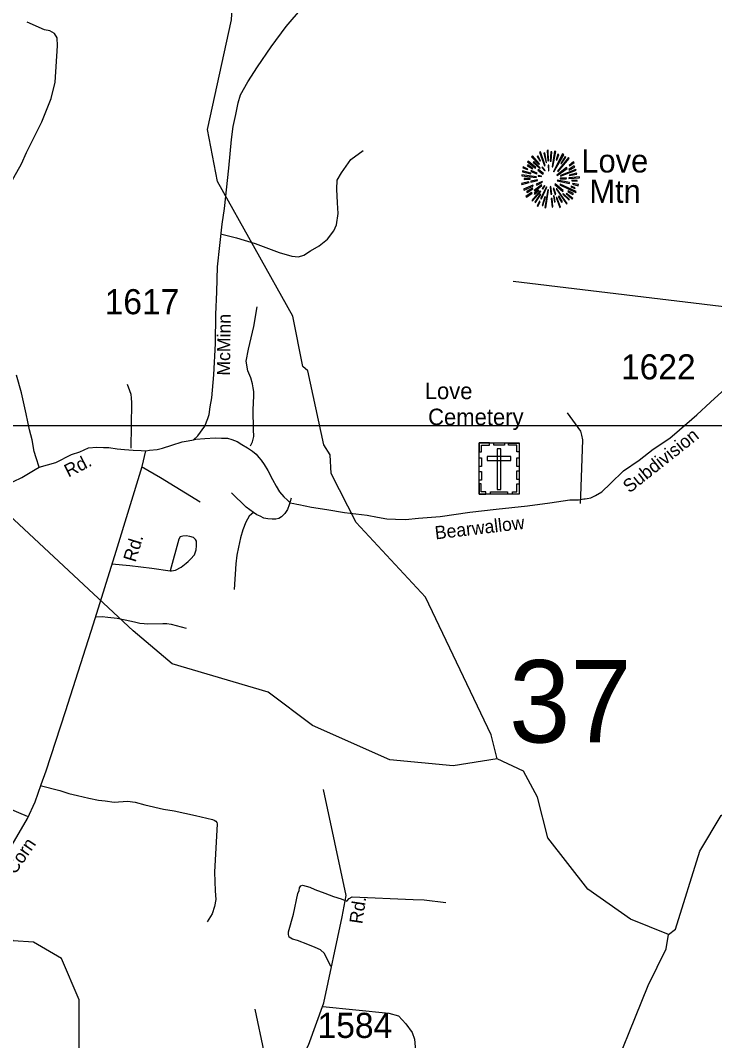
# Model space of a CAD drawing. Extents: x 884530 to 1028605, y 526725 to 653634.
# Drawn here: x 975781 to 979238, y 605531 to 610609 of the extents above; entities that cross this region are included whole.
import ezdxf

# ---------------------------------------------------------------- set-up
doc = ezdxf.new("R2010")
doc.units = 0
for name, color, linetype in [('Exist Cultural Cemetery CELL', 7, 'Continuous'), ('Exist Cultural Cemetery Label', 7, 'Continuous'), ('Exist Geographical Mountain Summit CELL', 7, 'Continuous'), ('Exist Geographical Mountain Summit Label', 7, 'Continuous'), ('Exist Hydrographic Creek Single Shore', 7, 'Continuous'), ('Exist Hydrographic Misc Water Feature', 7, 'Continuous'), ('Exist Road Non-System Type 51', 7, 'Continuous'), ('Exist Road Secondary Structure Standard Bridge Number Label', 7, 'Continuous'), ('Exist Road Secondary Type 51 Attributed', 7, 'Continuous'), ('Exist Road Secondary Type 51 Label', 7, 'Continuous'), ('Exist Road Secondary Type 51 Number Label', 7, 'Continuous'), ('Map Preparation Inset Cut Line', 7, 'Continuous')]:
    doc.layers.add(name, color=color, linetype=linetype)

msp = doc.modelspace()

# ---------------------------------------------------------------- linework, layer by layer
at = {"layer": 'Exist Cultural Cemetery CELL'}
for points in [[(978065.5, 608505.6), (978264.5, 608505.6), (978264.5, 608250.9), (978065.5, 608250.9)], [(978065.5, 608462.3), (978076.8, 608462.3), (978076.8, 608494.4), (978117.4, 608494.4), (978117.4, 608505.6), (978065.5, 608505.6)], [(978139.5, 608505.6), (978191.4, 608505.6), (978191.4, 608494.2), (978139.5, 608494.2)], [(978264.6, 608462.2), (978253.3, 608462.2), (978253.3, 608494.4), (978212.7, 608494.4), (978212.7, 608505.5), (978264.6, 608505.5)], [(978106.3, 608437.5), (978106.3, 608418.8), (978224, 608418.8), (978224, 608437.5)], [(978174.5, 608476.3), (978155.8, 608476.3), (978155.8, 608273.5), (978174.5, 608273.5)], [(978065.4, 608388.1), (978065.4, 608431.4), (978076.8, 608431.4), (978076.8, 608388.1)], [(978253.2, 608389.1), (978253.2, 608432.4), (978264.6, 608432.4), (978264.6, 608389.1)], [(978065.4, 608320.9), (978065.4, 608364.2), (978076.8, 608364.2), (978076.8, 608320.9)], [(978253.2, 608323.2), (978253.2, 608366.5), (978264.6, 608366.5), (978264.6, 608323.2)], [(978098.5, 608251), (978098.5, 608262.5), (978076.5, 608262.5), (978076.5, 608302.9), (978065.4, 608302.9), (978065.4, 608251)], [(978231.4, 608250.9), (978231.4, 608262.4), (978253.4, 608262.4), (978253.4, 608302.8), (978264.5, 608302.8), (978264.5, 608250.9)], [(978122.9, 608262.4), (978207.8, 608262.4), (978207.8, 608251), (978122.9, 608251)]]:
    msp.add_lwpolyline(points, close=True, dxfattribs=at)
at = {"layer": 'Exist Geographical Mountain Summit CELL'}
for points in [[(978404.1, 609962.1), (978408.2, 609910.2), (978411.4, 609910.6), (978410, 609963.2)], [(978432.1, 609879.6), (978447, 609956.7), (978441.5, 609958.5), (978428.8, 609880.4)], [(978306.7, 609904.7), (978346.3, 609874.2), (978348.5, 609876.4), (978310.4, 609909.1)], [(978327.1, 609929.5), (978363, 609892), (978366.4, 609894.5), (978331.1, 609934.2)], [(978354.7, 609930.9), (978370.3, 609909.1), (978372.1, 609910.6), (978358.7, 609934.9)], [(978365.6, 609952.7), (978391.8, 609885.8), (978394.7, 609886.9), (978370.7, 609955.2)], [(978399.4, 609900.7), (978401.9, 609901.5), (978392.9, 609949.4), (978388.5, 609948.3)], [(978420.2, 609908), (978424.1, 609908), (978427.7, 609955.2), (978422.3, 609955.2)], [(978435.4, 609857.8), (978438.3, 609856), (978487, 609940.7), (978481.5, 609944.4)], [(978449.9, 609914.9), (978453.2, 609913.8), (978462.6, 609940.7), (978457.9, 609942.5)], [(978456.4, 609859.3), (978458.6, 609857.1), (978514.2, 609921.4), (978510.2, 609926.2)], [(978493.9, 609930.9), (978472.8, 609897.5), (978475.7, 609896.3), (978498.2, 609927.7)], [(978280.9, 609855.6), (978322.4, 609846.2), (978323.5, 609849.5), (978282.1, 609860.4)], [(978283.9, 609874.9), (978306.3, 609866.2), (978307.5, 609869.1), (978285.3, 609880)], [(978305.7, 609885.8), (978331.4, 609869.5), (978333.6, 609872.1), (978308.5, 609889.8)], [(978322.4, 609857.8), (978352.9, 609845.9), (978354, 609848), (978324.6, 609861.9)], [(978335, 609901.8), (978367.8, 609872.7), (978370, 609874.9), (978338, 609906.9)], [(978358.7, 609863.3), (978383.8, 609844.4), (978385.9, 609847.3), (978361.2, 609866.5)], [(978378.3, 609876.4), (978392.2, 609860), (978394.3, 609862.2), (978381.6, 609879.3)], [(978409.6, 609888.8), (978411, 609859.7), (978413.6, 609860), (978413.6, 609889.1)], [(978453.2, 609839.3), (978455, 609836.8), (978503.7, 609872.7), (978500.5, 609877.1)], [(978470.2, 609836.4), (978471.3, 609834.2), (978549.5, 609862.9), (978547.7, 609867.6)], [(978514.2, 609864.4), (978541.8, 609879.3), (978538.9, 609884.4), (978512.8, 609866.9)], [(978514.2, 609887.3), (978516.1, 609884.8), (978538.9, 609901.1), (978535.3, 609904.7)], [(978278.3, 609834.6), (978350.3, 609827.7), (978350.7, 609830.6), (978278.3, 609839.6)], [(978290.4, 609817.2), (978320.2, 609818.6), (978320.2, 609822.2), (978289.3, 609822.2)], [(978322.8, 609808.1), (978323.8, 609803.3), (978356.9, 609811.7), (978356.2, 609815.4)], [(978350.3, 609793.9), (978352.6, 609789.2), (978381.3, 609804.4), (978380.2, 609807.7)], [(978359, 609833.5), (978376.1, 609831.3), (978376.5, 609833.5), (978359.8, 609837.8)], [(978454.6, 609809.9), (978515.4, 609797.9), (978516.4, 609802.3), (978455.7, 609813.5)], [(978469.2, 609823.7), (978469.2, 609820.8), (978499.3, 609820.8), (978500.1, 609825.9)], [(978512.4, 609822.6), (978564.8, 609825.9), (978565.1, 609830.6), (978512.8, 609825.9)], [(978516.1, 609836.4), (978552.8, 609843), (978551.3, 609848.4), (978514.6, 609838.6)], [(978527.3, 609810.6), (978553.8, 609808.4), (978553.8, 609812.8), (978527.7, 609813.8)], [(978276.9, 609796.8), (978278.3, 609791.7), (978314.4, 609802.3), (978312.2, 609805.5)], [(978286.7, 609769.1), (978289.3, 609764.5), (978334.7, 609784.4), (978333.2, 609789.2)], [(978304.2, 609753.2), (978333.2, 609769.9), (978331.1, 609773.5), (978302, 609758.2)], [(978328.9, 609712.8), (978331.8, 609710.3), (978372.5, 609757.9), (978369.6, 609760)], [(978344.2, 609744.2), (978363.4, 609762.3), (978360.1, 609764.5), (978339.8, 609747.4)], [(978340.5, 609762.7), (978343.4, 609759), (978377.9, 609787.4), (978376.1, 609789.9)], [(978372.1, 609722.7), (978376.5, 609720.9), (978403.1, 609779.3), (978400.5, 609780.1)], [(978379.1, 609772.1), (978382.3, 609769.1), (978392.5, 609785.5), (978390.6, 609787)], [(978393.6, 609677.3), (978398.3, 609676.1), (978411, 609765.5), (978407.8, 609766.3)], [(978419, 609781.2), (978423, 609744.2), (978427.4, 609744.4), (978422.3, 609781.9)], [(978435.1, 609772.5), (978443.7, 609742.6), (978447.7, 609744.4), (978437.2, 609773.5)], [(978443.4, 609792.8), (978481.9, 609757.5), (978484.4, 609761.9), (978445.2, 609795)], [(978449.5, 609770.2), (978500.1, 609695.4), (978503.7, 609698.3), (978452.1, 609771.3)], [(978468.4, 609790.3), (978546.6, 609752.1), (978548.4, 609757.5), (978469.9, 609793.2)], [(978507.7, 609756.1), (978532.8, 609743), (978535.3, 609746.7), (978509.9, 609760)], [(978521.9, 609780.1), (978542.9, 609772.1), (978544.7, 609776.5), (978523.3, 609783.3)], [(978531.4, 609793.5), (978559.6, 609786.2), (978560.4, 609791.7), (978532.4, 609797.9)], [(978298, 609732.5), (978300.9, 609728.5), (978329.3, 609749.6), (978326.7, 609752.8)], [(978368.9, 609744.2), (978343.8, 609704.9), (978347, 609702.3), (978372.9, 609741.9)], [(978354, 609685.6), (978358.7, 609682.7), (978369.6, 609707.4), (978366.4, 609709.6)], [(978383.8, 609687.4), (978395.8, 609730.3), (978392.2, 609730.7), (978379.4, 609688.4)], [(978425.2, 609722.7), (978428.8, 609680.2), (978432.8, 609681.2), (978429.5, 609722.7)], [(978444.8, 609705.9), (978439.4, 609735.8), (978436.1, 609735.8), (978440.5, 609704.9)], [(978449.5, 609727.4), (978467, 609677.6), (978471.3, 609679.4), (978452.5, 609728.1)], [(978460, 609733.2), (978476.1, 609703.7), (978480.1, 609705.9), (978463.8, 609734.7)], [(978481.9, 609744.4), (978512, 609715.4), (978515.4, 609718), (978484.1, 609747)], [(978498.6, 609745.2), (978529.1, 609719.4), (978532.4, 609723), (978500.5, 609747.8)]]:
    msp.add_lwpolyline(points, close=True, dxfattribs=at)
at = {"layer": 'Exist Hydrographic Creek Single Shore'}
for points in [[(977138.7, 609136.1), (976762.7, 609806.5), (976713.4, 610066.8), (976832.4, 610612.5), (976851.2, 610914), (976805, 611023.3), (976765.8, 611815), (976741.3, 611835.1), (976735.3, 611900.9), (976624.4, 612070.5), (976398, 612278.5), (976047.8, 612515.3)], [(978155, 606933.3), (977936.9, 606898.2), (977621, 606927.6), (977235.2, 607099.4), (977015.8, 607264.6), (976536.9, 607405.6), (976342.4, 607570.2), (975550.8, 608306.7), (975432.9, 608556.5), (975446.8, 608764.6), (975273.4, 609194.9), (975100, 609278.1), (974635.4, 609410)], [(978155, 606933.3), (978125.6, 607052), (977799.2, 607737.9), (977453.3, 608109.2), (977328.5, 608354.5), (977323.3, 608446.5), (977291.8, 608496.4), (977212.8, 608865.5), (977188.4, 608885.7), (977138.7, 609136.1)], [(979008.8, 606059.5), (979042.9, 606085.1), (979164.8, 606473.2), (979270.9, 606651.6), (979394.1, 606726.1), (979478.7, 606746.1), (979772.5, 606659.2), (980489.3, 606538.9), (980594, 606590.2), (980656.3, 606812.9), (980713.8, 607008.3), (980718.2, 607237.8), (980827.3, 607563), (980900.7, 607740), (980911.8, 607958.3), (981018.7, 608098.7), (981175, 608178.7), (981310.3, 608231.8), (981435.1, 608450.8), (981612.8, 608727.5), (981835.9, 609010.7), (981863.3, 609075.8)], [(975505.3, 602876.2), (975629.7, 603221.9), (975570.3, 603694.6), (975874.3, 604166.6), (975983.2, 604606.9), (976074.2, 604937.1), (976074.2, 605734.1), (975986, 605939.8), (975846.9, 606021.4), (975745.6, 606026.8), (975465.2, 606245), (975409.1, 606394.7), (975315.6, 606482), (975147.4, 606550.6), (975078.7, 606712.9), (975063.8, 606765.7), (974779.7, 607180.3), (974455.7, 607467.1), (974243.8, 607697.8), (973714.1, 607866.2), (973047.3, 608034.6), (972692.1, 608103.1)], [(977792, 602684.2), (977759.4, 602795.8), (977851.2, 603086.2), (977818.9, 603312.2), (978473.1, 604730), (978908.1, 605805.6), (978997.9, 605987.6), (979008.8, 606059.5)]]:
    msp.add_lwpolyline(points, dxfattribs=at)
at = {"layer": 'Exist Hydrographic Misc Water Feature'}
msp.add_lwpolyline([(979008.8, 606059.5), (978819.5, 606135.5), (978607.8, 606284.3), (978408.3, 606540.9), (978356.9, 606742.1), (978286.3, 606871.6), (978155, 606933.3)], dxfattribs=at)
at = {"layer": 'Exist Road Non-System Type 51'}
msp.add_line((979590.7, 609146.1), (978234.6, 609309.1), dxfattribs=at)
for points in [[(975690.6, 609181.8), (975669.1, 609254.5), (975622.4, 609385.3), (975589, 609472.9), (975586.5, 609508.1), (975586.5, 609535.9), (975599.1, 609580.4), (975626.8, 609626.3), (975650.7, 609665.2), (975672.9, 609692.3), (975692.6, 609726.9), (975734.5, 609800.8), (975786.3, 609894.6), (975811, 609951.3), (975887.4, 610104.2), (975934.2, 610220.1), (975954, 610301.4), (975966.1, 610482.8), (975963.6, 610522.8), (975951.5, 610544.7), (975927.3, 610556.8), (975900.7, 610562.9), (975815.4, 610600.6)], [(976777.3, 609546.7), (976857.9, 609526.5), (976951.2, 609498.1), (977070.5, 609453.8), (977132.8, 609435.3), (977166.9, 609432.7), (977192.7, 609440.5), (977225.7, 609461.5), (977268.9, 609486.3), (977310.7, 609520.3), (977342.1, 609560.9), (977355.2, 609592.3), (977363, 609648.5), (977360.5, 609700.8), (977356.5, 609768.8), (977359.1, 609814.5), (977380, 609850.7), (977427.6, 609917.3), (977488.3, 609960.9)], [(976926.5, 608490.8), (976937.4, 608511.2), (976943, 608538.6), (976942.1, 608572.2), (976941.1, 608670.9), (976943.6, 608739.6), (976943, 608762.5), (976941.3, 608779.7), (976937.4, 608800.8), (976928.1, 608830.5), (976914, 608865), (976905.5, 608912.4), (976916.6, 608973.3), (976943.3, 609085.3), (976960.7, 609183)], [(976332.6, 608480.6), (976336.1, 608706.1), (976334.5, 608730.2), (976332.9, 608746.4), (976326.5, 608765.7), (976315.2, 608796.3)], [(978571, 608204.1), (978572.1, 608240.3), (978581.4, 608522), (978577.7, 608544.8), (978572.4, 608563.6), (978505.9, 608655.6)], [(976384.9, 608388.8), (976478.2, 608333.9), (976677.2, 608212.6)], [(976942.4, 608159.9), (976906.2, 608186.4), (976832, 608258)], [(977129.6, 608230.8), (977120.2, 608198.5), (977111.3, 608174.4), (977098.4, 608154.2), (977081.6, 608138.2), (977068.7, 608130.1), (977053.4, 608126.9), (977034.8, 608126), (977013.1, 608127.7), (976993, 608131), (976975.3, 608140.5), (976958.5, 608148.6), (976942.4, 608159.9)], [(976942.4, 608159.9), (976932.7, 608151.1), (976920.5, 608140.5), (976911.8, 608126.9), (976903.3, 608112.2), (976889.2, 608073.5), (976877.8, 608033.3), (976867.1, 607986.4), (976858.8, 607947.7), (976853.9, 607904.1), (976846.5, 607776.6)], [(976236.7, 607903.9), (976325.9, 607896.3), (976436.4, 607883), (976526.4, 607869.4), (976534.3, 607869), (976552.9, 607872.1), (976581.6, 607888), (976598.8, 607899.9), (976607.6, 607907.5), (976617.3, 607915.4), (976628.4, 607927.8), (976647.9, 607948.1), (976655.9, 607972.9), (976659, 607994.1), (976658, 608016.2), (976653.6, 608025.6), (976642.6, 608035.3), (976624.8, 608040.6), (976606.3, 608043.7), (976589.5, 608042.4), (976577.7, 608038), (976570.5, 608026.4), (976526.4, 607869.4)], [(976160.1, 607641), (976188.9, 607641.6), (976217.3, 607639.1), (976262.6, 607633), (976335.3, 607618.4), (976355.5, 607613.4), (976376.2, 607608.3), (976396.9, 607606.8), (976415.6, 607605.8), (976491.3, 607607.8), (976510.5, 607606.8), (976532.4, 607603), (976606.4, 607583.1)], [(975817.4, 606646.6), (975576.7, 606747.9), (975262.2, 606879.9), (975232.6, 606885.2), (975202.1, 606885.2), (975177.8, 606877.8), (975158.7, 606863), (975138.7, 606842), (975129.2, 606817.6), (975124, 606793.4), (975129.6, 606761.9), (975131.6, 606750.8), (975137, 606733.3), (975140.2, 606725.8), (975149.2, 606713.1), (975168.2, 606697.3), (975200.9, 606666.7), (975636.9, 606366.9)], [(975879.9, 606800.4), (975977.1, 606775.6), (976023.1, 606761), (976066.1, 606751.2), (976121.7, 606737.1), (976169.5, 606727.7), (976202.8, 606723.8), (976247.7, 606717.9), (976314.1, 606721.9), (976353.1, 606717.9), (976401.2, 606704.3), (976494.5, 606682.9), (976546.6, 606673.9), (976653.1, 606650.8), (976738.4, 606631), (976746.3, 606628.1), (976754.4, 606622.5), (976759.1, 606617.1), (976761.3, 606609.9), (976748.5, 606369.5), (976750.7, 606276.3), (976754, 606233.6), (976748.5, 606197.6), (976736.1, 606161.6), (976711.4, 606121.2)], [(977327.4, 605899.2), (977294.9, 605964.2), (977275.1, 605982.7), (977249.8, 605993.4), (977212.7, 606009.2), (977160.9, 606029.2), (977137.1, 606035.8), (977119.8, 606045.1), (977115.8, 606058.4), (977117.2, 606071.6), (977141, 606160.5), (977163.6, 606262.6), (977168.9, 606278.5), (977171.6, 606290.4), (977177.3, 606301.2), (977185.8, 606304.6), (977221.9, 606294.5), (977246.8, 606283), (977297.6, 606265.2), (977341.3, 606248), (977378.5, 606236.1), (977407.6, 606225.5)], [(977407.6, 606225.5), (977418.3, 606238.7), (977434.2, 606246.7), (977736.5, 606233.5), (977792.3, 606230.7), (977899.7, 606217.5)], [(977286.6, 605700.7), (977615.6, 605667.9), (977665, 605654.8), (977701.5, 605613.9), (977733.1, 605570.5), (977743.6, 605537.9), (977747.1, 605500.2), (977742, 605433.7), (977704.2, 605202.7), (977709.9, 605170.6), (977729.1, 605145.8), (977758.1, 605132.6), (977786.9, 605129.3), (978175.8, 605088.4)], [(977002.7, 605299.4), (977004.9, 605378.2), (976995.3, 605474.5), (976950.9, 605686.5)]]:
    msp.add_lwpolyline(points, dxfattribs=at)
at = {"layer": 'Exist Road Secondary Type 51 Attributed'}
for points in [[(976643, 608521), (976665.4, 608541.4), (976699, 608590.1), (976714.5, 608627.4), (976721.1, 608647.3), (976726.2, 608686.1), (976735.3, 608731.1), (976744, 608844.3), (976752.7, 609001.1), (976754.9, 609144.8), (976759.2, 609258.1), (976763.6, 609382.2), (976785.3, 609594.5), (976798.3, 609672.3), (976819.3, 609873.8), (976833.2, 610016.8), (976840.4, 610081.2), (976854.4, 610140.7), (976866.4, 610198.7), (976877.6, 610238.3), (976913.6, 610303.5), (976962.6, 610377.9), (977030.1, 610477.8), (977104.8, 610578.7), (977186.1, 610674.1)], [(975875.6, 608385.6), (975859.4, 608432.1), (975850.4, 608462.5), (975840.3, 608520.8), (975826.2, 608571.5), (975810.7, 608650), (975786.4, 608754.9), (975761.4, 608843.8)], [(976643, 608521), (976655, 608524.8), (976699.1, 608527.1), (976751.4, 608531.4), (976783.2, 608530.2), (976813.2, 608529.2), (976835, 608522.6), (976860.7, 608513.6), (976884.2, 608498.8), (976911.6, 608481.8), (976937.1, 608464.9), (976954.6, 608450.3), (976968.1, 608433.8), (976979.6, 608419.4), (976994.8, 608398.9), (977013.8, 608368.1), (977036.3, 608323.4), (977055.2, 608290.7), (977072.3, 608262.1), (977093.4, 608237.3), (977110.8, 608220.7), (977124.4, 608208.2), (977142.3, 608203.7), (977158, 608201), (977168, 608198.8), (977231.6, 608186.5), (977307.3, 608173.9), (977394.9, 608158.8), (977508.4, 608146.9), (977560.3, 608137.1), (977605.9, 608127.5), (977649.9, 608126), (977699.8, 608124.2), (977764.2, 608131.9), (977872.4, 608140.4), (978019.3, 608161.2), (978150, 608176.8), (978306.6, 608193.3), (978417.1, 608207.4), (978517.8, 608222), (978559.8, 608222.6), (978587.9, 608227.6), (978593.9, 608227.5), (978604, 608229.1), (978622.2, 608232.5), (978644.5, 608243.7), (978677.3, 608262.6), (978720.7, 608303.2), (978785, 608366.9), (978862.5, 608419.7), (978932.7, 608475.3), (979015.1, 608529.1), (979062.8, 608571.4), (979149.6, 608646.5), (979218.6, 608708.7), (979292.5, 608777.2)], [(975875.6, 608385.6), (975958.2, 608408.2), (976035.6, 608447.7), (976076.5, 608461.6), (976119.8, 608480.8), (976162.1, 608485.4), (976195.7, 608483.6), (976221.9, 608483.6), (976263.8, 608476.2), (976300, 608472.5), (976342.9, 608469.1), (976382.2, 608468.5), (976406.5, 608467.2)], [(976406.5, 608467.2), (976423.5, 608469.8), (976462.2, 608473.7), (976489.3, 608480.5), (976535.8, 608494.8), (976586.5, 608510.9), (976616.6, 608515.9), (976643, 608521)], [(974799.2, 603969.7), (974813.9, 604176.4), (974827, 604582.2), (974874.5, 604951.4), (974962.5, 605199.9), (975003.3, 605302.4), (975083.2, 605506.1), (975225.6, 605819.6), (975270.9, 605896.2), (975328.3, 605983.1), (975411.4, 606077.1), (975554, 606264.1), (975634.4, 606365.8), (975729.4, 606485.6), (975817.5, 606635.6), (975855.2, 606719.3), (975884.7, 606806.2), (975909.2, 606872.8), (976006, 607169.7), (976145.2, 607604.8), (976258.3, 607967.3), (976388, 608387.9), (976406.5, 608467.2)], [(975706.3, 608293.4), (975787.8, 608334.6), (975855.2, 608374.2), (975875.6, 608385.6)], [(975761.9, 604048.3), (975824.5, 604136), (975947.1, 604248.6), (976067.2, 604328.7), (976137.4, 604333), (976254.8, 604318.7), (976354.9, 604326.2), (976407.4, 604356.3), (976442.4, 604423.9), (976457.5, 604556.6), (976479.8, 604792.9), (976542.4, 604905.6), (976707.5, 605100.9), (976874.1, 605208.1), (977051.7, 605323.3), (977154.3, 605390.9), (977216.8, 605508.6), (977291.9, 605718.9), (977384.1, 606147.5), (977404.1, 606252.7), (977291.1, 606781.5)]]:
    msp.add_lwpolyline(points, dxfattribs=at)
at = {"layer": 'Map Preparation Inset Cut Line'}
for points in [[(1003401.7, 608590.9), (973281.3, 608590.9), (973281.3, 627602.4), (1003401.7, 627602.4)], [(985850.1, 565640.1), (985850.1, 581125.7), (1003401.7, 581125.7), (1003401.7, 608590.9), (929019.7, 608590.9), (929019.7, 565640.1)]]:
    msp.add_lwpolyline(points, close=True, dxfattribs=at)

# ---------------------------------------------------------------- texts
at = {"layer": 'Exist Cultural Cemetery Label'}
for s, p in [('Love', (977794.7, 608723.8)), ('Cemetery', (977811.6, 608594.4))]:
    msp.add_text(s, height=82.02, dxfattribs=at).set_placement(p)
at = {"layer": 'Exist Geographical Mountain Summit Label'}
for s, p in [('Love', (978574.9, 609852)), ('Mtn', (978614.7, 609700.9))]:
    msp.add_text(s, height=114.83, dxfattribs=at).set_placement(p)
at = {"layer": 'Exist Road Secondary Structure Standard Bridge Number Label'}
msp.add_text('37', height=410.1, dxfattribs=at).set_placement((978214.7, 607014.7))
at = {"layer": 'Exist Road Secondary Type 51 Label'}
for s, height, rotation, p in [('McMinn', 65.62, 89.3245, (976825.2, 608840.5)), ('Subdivision', 65.617, 38.4082, (978814.3, 608253.6)), ('Rd.', 65.62, 27.0065, (976020.7, 608332.8)), ('Bearwallow', 65.62, 6.7932, (977849, 608025.3)), ('Rd.', 65.62, 73.0963, (976354.7, 607908.7)), ('Corn', 65.62, 55.5333, (975754.4, 606353.8)), ('Rd.', 65.62, 81.5252, (977483.6, 606108.8))]:
    msp.add_text(s, height=height, rotation=rotation, dxfattribs=at).set_placement(p)
at = {"layer": 'Exist Road Secondary Type 51 Number Label'}
for s, p in [('1617', (976200.9, 609146.4)), ('1622', (978772.1, 608822)), ('1584', (977261.1, 605544))]:
    msp.add_text(s, height=125, dxfattribs=at).set_placement(p)

doc.saveas('drawing.dxf')
